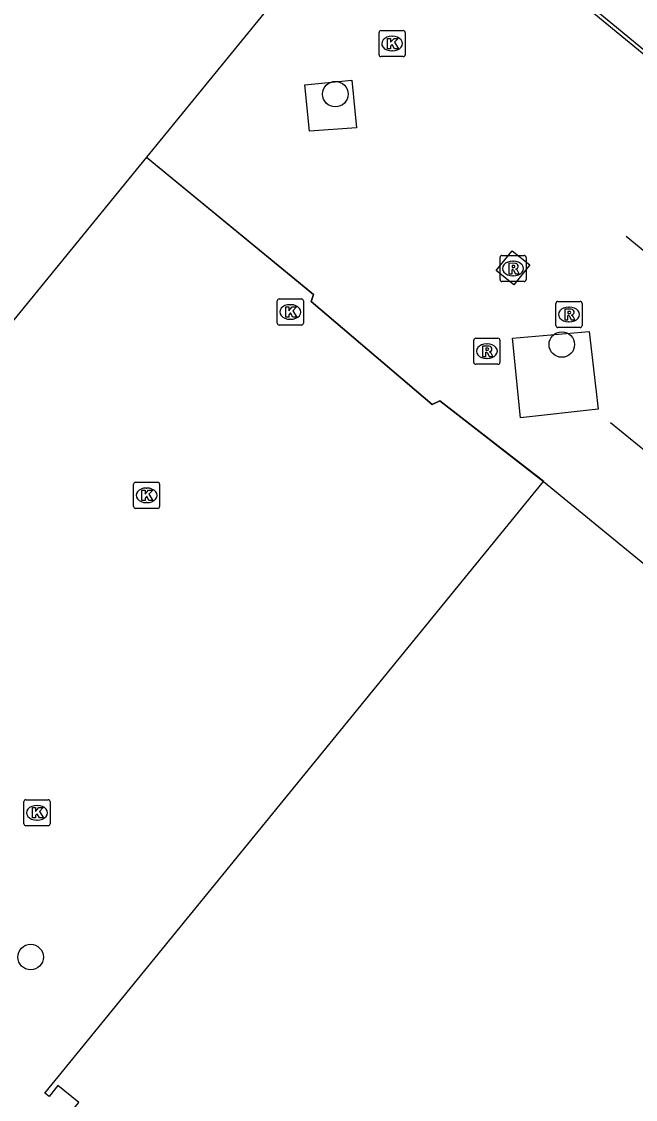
# Model space of a CAD drawing. Extents: x 161772 to 163123, y 383092 to 383917.
# Drawn here: x 161951.08 to 161974.59, y 383232.14 to 383273.46 of the extents above; entities that cross this region are included whole.
import ezdxf

# ---------------------------------------------------------------- set-up
doc = ezdxf.new("R2010")
doc.units = 0
for name, color, linetype in [('IMGEO_Boom', 7, 'Continuous'), ('IMGEO_Hek', 7, 'Continuous'), ('IMGEO_Kolk', 7, 'Continuous'), ('IMGEO_Lijnafwatering', 7, 'Continuous'), ('IMGEO_Pand', 7, 'Continuous'), ('IMGEO_Rijbaan_lokaal_open', 7, 'Continuous'), ('IMGEO_Rioolput', 7, 'Continuous')]:
    doc.layers.add(name, color=color, linetype=linetype)

msp = doc.modelspace()

# ---------------------------------------------------------------- linework, layer by layer
at = {"layer": 'IMGEO_Boom'}
for centre in [(161963.098, 383270.682), (161971.775, 383261.081), (161951.426, 383237.6)]:
    msp.add_circle(centre, 0.489, dxfattribs=at)
at = {"layer": 'IMGEO_Hek'}
msp.add_lwpolyline([(161971.08, 383255.83), (161967.104, 383258.925), (161966.806, 383258.778), (161962.168, 383262.726), (161962.269, 383262.995), (161955.859, 383268.262)], dxfattribs=at)
at = {"layer": 'IMGEO_Kolk'}
for p, q in [((161964.774, 383272.193), (161964.774, 383273.045)), ((161964.849, 383273.119), (161965.701, 383273.119)), ((161965.775, 383273.045), (161965.775, 383272.193)), ((161965.262, 383272.899), (161965.287, 383272.899)), ((161965.701, 383272.119), (161964.849, 383272.119)), ((161965.285, 383272.339), (161965.26, 383272.339)), ((161960.876, 383261.904), (161960.876, 383262.756)), ((161960.951, 383262.83), (161961.803, 383262.83)), ((161961.364, 383262.61), (161961.389, 383262.61)), ((161961.877, 383262.756), (161961.877, 383261.904)), ((161961.803, 383261.83), (161960.951, 383261.83)), ((161961.387, 383262.05), (161961.362, 383262.05)), ((161955.367, 383254.874), (161955.367, 383255.726)), ((161955.442, 383255.8), (161956.294, 383255.8)), ((161955.855, 383255.58), (161955.88, 383255.58)), ((161956.368, 383255.726), (161956.368, 383254.874)), ((161956.294, 383254.8), (161955.442, 383254.8)), ((161955.878, 383255.02), (161955.853, 383255.02)), ((161951.247, 383243.632), (161952.099, 383243.632)), ((161951.172, 383242.706), (161951.172, 383243.558)), ((161951.66, 383243.412), (161951.685, 383243.412)), ((161952.173, 383243.558), (161952.173, 383242.706)), ((161951.683, 383242.852), (161951.658, 383242.852)), ((161952.099, 383242.632), (161951.247, 383242.632))]:
    msp.add_line(p, q, dxfattribs=at)
for points in [[(161964.774, 383272.193), (161964.774, 383273.045)], [(161964.849, 383273.119), (161965.701, 383273.119)], [(161965.775, 383273.045), (161965.775, 383272.193)], [(161965.095, 383272.819), (161965.218, 383272.819), (161965.218, 383272.668), (161965.348, 383272.819), (161965.512, 383272.819), (161965.366, 383272.668), (161965.519, 383272.419), (161965.367, 383272.419), (161965.282, 383272.583), (161965.218, 383272.516), (161965.218, 383272.419), (161965.095, 383272.419), (161965.095, 383272.819)], [(161965.701, 383272.119), (161964.849, 383272.119)], [(161960.876, 383261.904), (161960.876, 383262.756)], [(161960.951, 383262.83), (161961.803, 383262.83)], [(161961.877, 383262.756), (161961.877, 383261.904)], [(161961.197, 383262.53), (161961.32, 383262.53), (161961.32, 383262.379), (161961.45, 383262.53), (161961.614, 383262.53), (161961.468, 383262.379), (161961.621, 383262.13), (161961.469, 383262.13), (161961.384, 383262.294), (161961.32, 383262.227), (161961.32, 383262.13), (161961.197, 383262.13), (161961.197, 383262.53)], [(161961.803, 383261.83), (161960.951, 383261.83)], [(161955.367, 383254.874), (161955.367, 383255.726)], [(161955.442, 383255.8), (161956.294, 383255.8)], [(161956.368, 383255.726), (161956.368, 383254.874)], [(161955.688, 383255.5), (161955.811, 383255.5), (161955.811, 383255.349), (161955.941, 383255.5), (161956.105, 383255.5), (161955.959, 383255.349), (161956.112, 383255.1), (161955.96, 383255.1), (161955.875, 383255.264), (161955.811, 383255.197), (161955.811, 383255.1), (161955.688, 383255.1), (161955.688, 383255.5)], [(161956.294, 383254.8), (161955.442, 383254.8)], [(161951.247, 383243.632), (161952.099, 383243.632)], [(161951.172, 383242.706), (161951.172, 383243.558)], [(161951.493, 383243.332), (161951.616, 383243.332), (161951.616, 383243.181), (161951.746, 383243.332), (161951.91, 383243.332), (161951.764, 383243.181), (161951.917, 383242.932), (161951.765, 383242.932), (161951.68, 383243.096), (161951.616, 383243.029), (161951.616, 383242.932), (161951.493, 383242.932), (161951.493, 383243.332)], [(161952.173, 383243.558), (161952.173, 383242.706)], [(161952.099, 383242.632), (161951.247, 383242.632)]]:
    msp.add_lwpolyline(points, dxfattribs=at)
for centre, start, end in [((161964.851, 383273.043), 91.552, 178.448), ((161964.851, 383273.043), 91.552, 178.448), ((161965.699, 383273.043), 1.552, 88.448), ((161965.699, 383273.043), 1.552, 88.448), ((161964.851, 383272.195), 181.552, 268.448), ((161964.851, 383272.195), 181.552, 268.448), ((161965.699, 383272.195), 271.552, 358.448), ((161965.699, 383272.195), 271.552, 358.448), ((161960.953, 383262.754), 91.552, 178.448), ((161960.953, 383262.754), 91.552, 178.448), ((161961.801, 383262.754), 1.552, 88.448), ((161961.801, 383262.754), 1.552, 88.448), ((161960.953, 383261.906), 181.552, 268.448), ((161960.953, 383261.906), 181.552, 268.448), ((161961.801, 383261.906), 271.552, 358.448), ((161961.801, 383261.906), 271.552, 358.448), ((161955.444, 383255.724), 91.552, 178.448), ((161955.444, 383255.724), 91.552, 178.448), ((161956.292, 383255.724), 1.552, 88.448), ((161956.292, 383255.724), 1.552, 88.448), ((161955.444, 383254.876), 181.552, 268.448), ((161955.444, 383254.876), 181.552, 268.448), ((161956.292, 383254.876), 271.552, 358.448), ((161956.292, 383254.876), 271.552, 358.448), ((161951.249, 383243.556), 91.552, 178.448), ((161951.249, 383243.556), 91.552, 178.448), ((161952.097, 383243.556), 1.552, 88.448), ((161952.097, 383243.556), 1.552, 88.448), ((161951.249, 383242.708), 181.552, 268.448), ((161951.249, 383242.708), 181.552, 268.448), ((161952.097, 383242.708), 271.552, 358.448), ((161952.097, 383242.708), 271.552, 358.448)]:
    msp.add_arc(centre, 0.0765, start, end, dxfattribs=at)
for centre, major_axis, ratio, start_param, end_param in [((161965.261, 383272.619), (-0.387, 0.002), 0.722429, 4.712389, 7.853982), ((161965.286, 383272.619), (-0.39, 0.002), 0.717154, 1.570796, 4.712389), ((161961.363, 383262.33), (-0.387, 0.002), 0.722429, 4.712389, 7.853982), ((161961.388, 383262.33), (-0.39, 0.002), 0.717154, 1.570796, 4.712389), ((161955.854, 383255.3), (-0.387, 0.002), 0.722429, 4.712389, 7.853982), ((161955.879, 383255.3), (-0.39, 0.002), 0.717154, 1.570796, 4.712389), ((161951.659, 383243.132), (-0.387, 0.002), 0.722429, 4.712389, 7.853982), ((161951.684, 383243.132), (-0.39, 0.002), 0.717154, 1.570796, 4.712389)]:
    msp.add_ellipse(centre, major_axis=major_axis, ratio=ratio, start_param=start_param, end_param=end_param, dxfattribs=at)
at = {"layer": 'IMGEO_Lijnafwatering'}
for points in [[(161968.869, 383277.196), (161982.984, 383265.577)], [(161974.243, 383265.241), (161989.193, 383252.942)], [(161988.122, 383246.267), (161973.639, 383258.081)]]:
    msp.add_lwpolyline(points, dxfattribs=at)
at = {"layer": 'IMGEO_Pand'}
for points in [[(161962.128, 383275.94), (161955.86, 383268.264)], [(161955.86, 383268.264), (161949.929, 383261), (161949.688, 383260.705), (161940.947, 383250), (161930.798, 383237.578), (161926.951, 383240.796), (161923.685, 383236.871), (161945.217, 383218.898)], [(162016.17, 383180.065), (162000.572, 383192.817), (161998.749, 383194.301), (161995.826, 383196.682), (161993.99, 383198.176), (161983.245, 383206.925), (161981.311, 383208.499), (161978.338, 383210.919), (161976.432, 383212.471), (161968.9, 383218.604), (161966.982, 383220.165), (161963.556, 383222.955), (161961.717, 383224.452), (161952.93, 383231.606), (161953.27, 383232.025), (161952.475, 383232.671), (161952.136, 383232.253), (161951.971, 383232.387), (161971.077, 383255.833)], [(161971.077, 383255.833), (162035.261, 383203.214)]]:
    msp.add_lwpolyline(points, dxfattribs=at)
at = {"layer": 'IMGEO_Rijbaan_lokaal_open'}
for points in [[(161965.539, 383280.118), (161976.98, 383270.676), (162068.256, 383195.442)], [(161962.111, 383269.265), (161961.933, 383271.041), (161963.725, 383271.211), (161963.915, 383269.387), (161962.111, 383269.265)], [(161955.86, 383268.264), (161962.269, 383262.995), (161962.168, 383262.726), (161966.806, 383258.778), (161967.104, 383258.925), (161971.077, 383255.833)], [(161969.94, 383263.368), (161969.259, 383263.923), (161969.874, 383264.673), (161970.553, 383264.143), (161969.94, 383263.368)], [(161973.166, 383258.603), (161970.198, 383258.273), (161969.889, 383261.328), (161972.824, 383261.583), (161973.166, 383258.603)]]:
    msp.add_lwpolyline(points, dxfattribs=at)
at = {"layer": 'IMGEO_Rioolput'}
for p, q in [((161969.407, 383263.57), (161969.407, 383264.422)), ((161969.482, 383264.496), (161970.334, 383264.496)), ((161969.895, 383264.276), (161969.92, 383264.276)), ((161970.408, 383264.422), (161970.408, 383263.57)), ((161970.334, 383263.496), (161969.482, 383263.496)), ((161969.918, 383263.716), (161969.893, 383263.716)), ((161971.549, 383261.809), (161971.549, 383262.661)), ((161971.624, 383262.735), (161972.476, 383262.735)), ((161972.55, 383262.661), (161972.55, 383261.809)), ((161972.037, 383262.515), (161972.062, 383262.515)), ((161972.06, 383261.955), (161972.035, 383261.955)), ((161972.476, 383261.735), (161971.624, 383261.735)), ((161968.403, 383260.399), (161968.403, 383261.251)), ((161968.478, 383261.325), (161969.33, 383261.325)), ((161968.891, 383261.105), (161968.916, 383261.105)), ((161969.404, 383261.251), (161969.404, 383260.399)), ((161968.914, 383260.545), (161968.889, 383260.545)), ((161969.33, 383260.325), (161968.478, 383260.325))]:
    msp.add_line(p, q, dxfattribs=at)
for points in [[(161969.407, 383263.57), (161969.407, 383264.422)], [(161969.482, 383264.496), (161970.334, 383264.496)], [(161970.408, 383264.422), (161970.408, 383263.57)], [(161969.996, 383264.194), (161969.744, 383264.196), (161969.744, 383263.796)], [(161969.744, 383263.796), (161969.868, 383263.796), (161969.868, 383263.958), (161969.879, 383263.958)], [(161969.922, 383264.115), (161969.868, 383264.115), (161969.868, 383264.034)], [(161969.868, 383264.034), (161969.92, 383264.034)], [(161969.926, 383263.929), (161969.997, 383263.796), (161970.137, 383263.796), (161970.072, 383263.922)], [(161970.334, 383263.496), (161969.482, 383263.496)], [(161971.549, 383261.809), (161971.549, 383262.661)], [(161971.624, 383262.735), (161972.476, 383262.735)], [(161972.55, 383262.661), (161972.55, 383261.809)], [(161972.138, 383262.433), (161971.886, 383262.435), (161971.886, 383262.035)], [(161971.886, 383262.035), (161972.01, 383262.035), (161972.01, 383262.197), (161972.021, 383262.197)], [(161972.064, 383262.354), (161972.01, 383262.354), (161972.01, 383262.273)], [(161972.01, 383262.273), (161972.062, 383262.273)], [(161972.068, 383262.168), (161972.139, 383262.035), (161972.279, 383262.035), (161972.214, 383262.161)], [(161972.476, 383261.735), (161971.624, 383261.735)], [(161968.403, 383260.399), (161968.403, 383261.251)], [(161968.478, 383261.325), (161969.33, 383261.325)], [(161968.992, 383261.023), (161968.74, 383261.025), (161968.74, 383260.625)], [(161969.404, 383261.251), (161969.404, 383260.399)], [(161968.74, 383260.625), (161968.864, 383260.625), (161968.864, 383260.787), (161968.875, 383260.787)], [(161968.918, 383260.944), (161968.864, 383260.944), (161968.864, 383260.863)], [(161968.864, 383260.863), (161968.916, 383260.863)], [(161968.922, 383260.758), (161968.993, 383260.625), (161969.133, 383260.625), (161969.068, 383260.751)], [(161969.33, 383260.325), (161968.478, 383260.325)]]:
    msp.add_lwpolyline(points, dxfattribs=at)
for centre, radius, start, end in [((161969.484, 383264.42), 0.0765, 91.552, 178.448), ((161969.484, 383264.42), 0.0765, 91.552, 178.448), ((161970.332, 383264.42), 0.0765, 1.552, 88.448), ((161970.332, 383264.42), 0.0765, 1.552, 88.448), ((161969.878, 383263.905), 0.0533, 26.0293, 88.6989), ((161969.904, 383264.223), 0.19, 274.7715, 282.9687), ((161969.928, 383264.019), 0.0964, 77.0061, 93.1865), ((161969.942, 383264.076), 0.0378, 276.6634, 79.6772), ((161969.995, 383264.084), 0.109, 350.3612, 89.416), ((161969.993, 383264.084), 0.112, 277.5842, 350.9817), ((161969.977, 383263.869), 0.108, 29.5134, 73.7905), ((161969.484, 383263.572), 0.0765, 181.552, 268.448), ((161969.484, 383263.572), 0.0765, 181.552, 268.448), ((161970.332, 383263.572), 0.0765, 271.552, 358.448), ((161970.332, 383263.572), 0.0765, 271.552, 358.448), ((161971.626, 383262.659), 0.0765, 91.552, 178.448), ((161971.626, 383262.659), 0.0765, 91.552, 178.448), ((161972.474, 383262.659), 0.0765, 1.552, 88.448), ((161972.474, 383262.659), 0.0765, 1.552, 88.448), ((161972.02, 383262.144), 0.0533, 26.0293, 88.6989), ((161972.046, 383262.462), 0.19, 274.7715, 282.9687), ((161972.07, 383262.258), 0.0964, 77.0061, 93.1865), ((161972.084, 383262.315), 0.0378, 276.6634, 79.6772), ((161972.137, 383262.323), 0.109, 350.3612, 89.416), ((161972.135, 383262.323), 0.112, 277.5842, 350.9817), ((161972.119, 383262.108), 0.108, 29.5134, 73.7905), ((161971.626, 383261.811), 0.0765, 181.552, 268.448), ((161971.626, 383261.811), 0.0765, 181.552, 268.448), ((161972.474, 383261.811), 0.0765, 271.552, 358.448), ((161972.474, 383261.811), 0.0765, 271.552, 358.448), ((161968.48, 383261.249), 0.0765, 91.552, 178.448), ((161968.48, 383261.249), 0.0765, 91.552, 178.448), ((161968.991, 383260.913), 0.109, 350.3612, 89.416), ((161969.328, 383261.249), 0.0765, 1.552, 88.448), ((161969.328, 383261.249), 0.0765, 1.552, 88.448), ((161968.874, 383260.734), 0.0533, 26.0293, 88.6989), ((161968.9, 383261.052), 0.19, 274.7715, 282.9687), ((161968.924, 383260.848), 0.0964, 77.0061, 93.1865), ((161968.938, 383260.905), 0.0378, 276.6634, 79.6772), ((161968.989, 383260.913), 0.112, 277.5842, 350.9817), ((161968.973, 383260.698), 0.108, 29.5134, 73.7905), ((161968.48, 383260.401), 0.0765, 181.552, 268.448), ((161968.48, 383260.401), 0.0765, 181.552, 268.448), ((161969.328, 383260.401), 0.0765, 271.552, 358.448), ((161969.328, 383260.401), 0.0765, 271.552, 358.448)]:
    msp.add_arc(centre, radius, start, end, dxfattribs=at)
for centre, major_axis, ratio, start_param, end_param in [((161969.894, 383263.996), (-0.387, 0.002), 0.722429, 4.712389, 7.853982), ((161969.919, 383263.996), (-0.39, 0.002), 0.717154, 1.570796, 4.712389), ((161972.036, 383262.235), (-0.387, 0.002), 0.722429, 4.712389, 7.853982), ((161972.061, 383262.235), (-0.39, 0.002), 0.717154, 1.570796, 4.712389), ((161968.89, 383260.825), (-0.387, 0.002), 0.722429, 4.712389, 7.853982), ((161968.915, 383260.825), (-0.39, 0.002), 0.717154, 1.570796, 4.712389)]:
    msp.add_ellipse(centre, major_axis=major_axis, ratio=ratio, start_param=start_param, end_param=end_param, dxfattribs=at)

doc.saveas('drawing.dxf')
